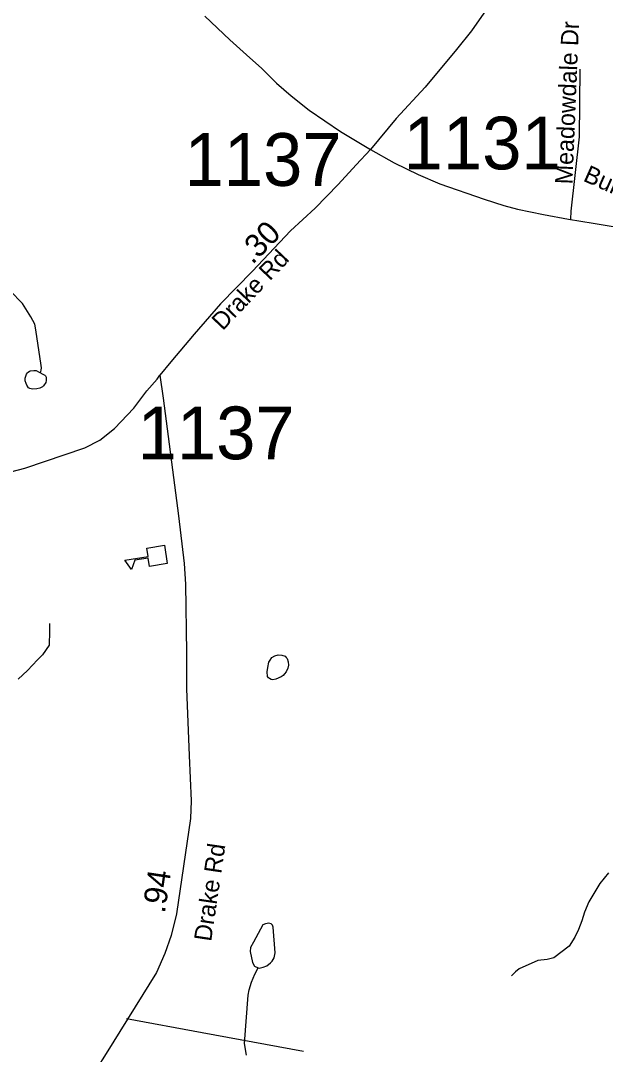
# Model space of a CAD drawing. Extents: x 1662474 to 1856135, y 779280 to 917889.
# Drawn here: x 1746310 to 1749499, y 798611 to 804253 of the extents above; entities that cross this region are included whole.
import ezdxf

# ---------------------------------------------------------------- set-up
doc = ezdxf.new("R2010")
doc.units = 0
for name, color, linetype in [('Cogo Default Point CELL', 7, 'Continuous'), ('Exist Cultural Educational Facility High CELL', 7, 'Continuous'), ('Exist Hydrographic Misc Water Feature', 7, 'Continuous'), ('Exist Hydrographic Pond Under 1500 Sq Ft', 7, 'Continuous'), ('Exist Road Non-System Type 51', 7, 'Continuous'), ('Exist Road Non-System Type 51 Label', 7, 'Continuous'), ('Exist Road Secondary Mileage Tenths English Label', 7, 'Continuous'), ('Exist Road Secondary Type 51 Attributed', 7, 'Continuous'), ('Exist Road Secondary Type 51 Label', 7, 'Continuous'), ('Prop DGN Element Guardrail', 7, 'Continuous')]:
    doc.layers.add(name, color=color, linetype=linetype)

msp = doc.modelspace()

# ---------------------------------------------------------------- linework, layer by layer
at = {"layer": 'Exist Cultural Educational Facility High CELL'}
msp.add_lwpolyline([(1747110.2, 801289.4), (1747013.5, 801274), (1747006.3, 801319.5), (1746932.1, 801307.7), (1746915.5, 801257.4), (1746877.8, 801308.8), (1747004.8, 801329), (1746997.5, 801374.4), (1747094.3, 801389.8)], close=True, dxfattribs=at)
at = {"layer": 'Exist Hydrographic Misc Water Feature'}
for points in [[(1746418.9, 802330.8), (1746421.6, 802345.5), (1746423.7, 802357.5), (1746421.8, 802371.6), (1746393.3, 802565.8), (1746387.6, 802595.9), (1746365.8, 802636.1), (1746320.5, 802708.4), (1746253.1, 802779)], [(1746468.2, 800962.7), (1746468, 800920.7), (1746465.3, 800844.7), (1746428.8, 800791), (1746402.6, 800763.2), (1746348, 800705.6), (1746295.7, 800658.1)], [(1749515.9, 799601.4), (1749469.3, 799543.7), (1749408.4, 799442.2), (1749386.1, 799386.4), (1749371.7, 799338.5), (1749353.3, 799292.7), (1749333, 799250.8), (1749302.4, 799201.1), (1749217.9, 799137.7), (1749181.8, 799128.1), (1749131.8, 799122.4), (1749029.5, 799077.2), (1749009.4, 799061.4), (1748987, 799039.6)], [(1747541.2, 798605.3), (1747531.8, 798669.4), (1747551.9, 798933.3), (1747556, 798963.3), (1747568.5, 799005.2), (1747586.7, 799049.1), (1747605, 799082.9)]]:
    msp.add_lwpolyline(points, dxfattribs=at)
at = {"layer": 'Exist Hydrographic Pond Under 1500 Sq Ft'}
for points in [[(1746407.8, 802336.8), (1746437.7, 802320.6), (1746441.6, 802318.5), (1746445.7, 802314.4), (1746449.4, 802306.4), (1746449.4, 802288.4), (1746447.4, 802278.4), (1746435.3, 802260.5), (1746429.1, 802254.5), (1746415.2, 802246.7), (1746399, 802242.8), (1746375, 802241), (1746367, 802243.1), (1746361.1, 802245.1), (1746353.1, 802249.2), (1746343.2, 802263.3), (1746339.3, 802273.3), (1746335.4, 802287.4), (1746335.4, 802301.4), (1746341.8, 802323.3), (1746347.7, 802331.2), (1746351.8, 802335.2), (1746358, 802339.2), (1746363.9, 802341.1), (1746382, 802343), (1746393.9, 802342.9), (1746407.8, 802336.8)], [(1747749.7, 800688), (1747741.7, 800678), (1747731.2, 800671), (1747702.2, 800658.9), (1747686.5, 800655.3), (1747677.2, 800656.9), (1747667.8, 800661.6), (1747662.3, 800665.6), (1747656.2, 800673), (1747654.4, 800699), (1747657.5, 800721.8), (1747664.7, 800752), (1747671, 800762.8), (1747680.8, 800776.8), (1747696, 800786.3), (1747715.1, 800790.5), (1747735.2, 800790.3), (1747753, 800784.2), (1747758.6, 800776.6), (1747764.6, 800770.5), (1747770.2, 800753.1), (1747771.3, 800734.6), (1747767.5, 800718.1), (1747758.8, 800698.5), (1747749.7, 800688)], [(1747605, 799082.9), (1747611.1, 799080.9), (1747633.3, 799086.7), (1747653.2, 799094.5), (1747673.3, 799110.4), (1747681.5, 799118.3), (1747693.6, 799138.2), (1747697.9, 799164.2), (1747687, 799304.3), (1747683.1, 799316.3), (1747677.2, 799322.4), (1747663, 799326.5), (1747645, 799322.7), (1747631, 799316.8), (1747580.2, 799223.1), (1747564, 799193.3), (1747561.7, 799171.3), (1747575.2, 799111.2), (1747585.1, 799091.1), (1747605, 799082.9)]]:
    msp.add_lwpolyline(points, dxfattribs=at)
at = {"layer": 'Exist Road Non-System Type 51'}
for points in [[(1749360.6, 803987.9), (1749356.5, 803619.4), (1749310.9, 803212.5), (1749309, 803169.2)], [(1747853.1, 798625.4), (1747301.1, 798728.4), (1746887.8, 798803.7)]]:
    msp.add_lwpolyline(points, dxfattribs=at)
at = {"layer": 'Exist Road Secondary Type 51 Attributed'}
for points in [[(1747315.2, 804277.1), (1747451.9, 804149), (1747561, 804049.5), (1747624, 803993.3), (1747706.3, 803911), (1747786.5, 803843.3), (1747883.9, 803763.6), (1748055, 803648), (1748218.2, 803549.6)], [(1748848.7, 804312.5), (1748768.9, 804197.6), (1748687.4, 804094.9), (1748516.5, 803889.3), (1748358.8, 803718.3), (1748218.2, 803549.6)], [(1748218.2, 803549.6), (1748141.1, 803466.8), (1748042.6, 803358.8), (1747917, 803230), (1747781.7, 803105.2), (1747574.3, 802885), (1747400.3, 802707.2), (1747257.2, 802541), (1747129.6, 802390.3), (1747069.3, 802318.4)], [(1748218.2, 803549.6), (1748347.4, 803477.2), (1748478.1, 803413.1), (1748596.6, 803362.6), (1748838, 803279.3), (1748946.3, 803243.9), (1749020.2, 803224.1), (1749162.4, 803194.9), (1749297.8, 803169.4), (1749433.7, 803147.5), (1749641.3, 803113.2)], [(1742814.5, 801761.9), (1743046.6, 801707.7), (1743495, 801585.7), (1743640, 801539.6), (1743750.5, 801491.8), (1743875.8, 801440.6), (1743953.3, 801417.6), (1744022.6, 801406.2), (1744131.9, 801406.2), (1744547.4, 801431.4), (1744640.5, 801450.9), (1744901.5, 801478), (1745045, 801501.1), (1745440.9, 801584.1), (1745697.8, 801645.2), (1746333.7, 801810.3), (1746659.8, 801921.5), (1746742.8, 801963.9), (1746821.9, 802027.7), (1746927.7, 802137.1), (1746998, 802232.4), (1747054.5, 802295.9), (1747069.3, 802318.4)], [(1747069.3, 802318.4), (1747086.6, 802192), (1747170.3, 801550.7), (1747201.7, 801289.3), (1747208.7, 801177.8), (1747215.6, 800801.4), (1747215.6, 800605.2), (1747229.6, 800242.7), (1747240, 799995.2), (1747236.6, 799897.7), (1747159.8, 799377.7), (1747131.9, 799259.2), (1747097.1, 799161.6), (1747051.7, 799057), (1746776.2, 798615.1), (1746723.9, 798531.5), (1746668.1, 798416.5), (1746643.7, 798308.4), (1746629.7, 798183), (1746633.2, 798085.4), (1746643.7, 797785.6), (1746626.2, 797709), (1746601.8, 797635.8), (1746514, 797535.2)]]:
    msp.add_lwpolyline(points, dxfattribs=at)

# ---------------------------------------------------------------- texts
at = {"layer": 'Cogo Default Point CELL'}
for s, p in [('1131', (1748399.2, 803441.3)), ('1137', (1747203.9, 803351.2)), ('1137', (1746948, 801858.8))]:
    msp.add_text(s, height=288, dxfattribs=at).set_placement(p)
at = {"layer": 'Exist Road Non-System Type 51 Label'}
msp.add_text('Meadowdale Dr', height=95, rotation=87.6643, dxfattribs=at).set_placement((1749319.8, 803358.5))
at = {"layer": 'Exist Road Secondary Mileage Tenths English Label'}
msp.add_text('.30', height=125, rotation=45.6346, dxfattribs=at).set_placement((1747574.6, 802918))
at = {"layer": 'Exist Road Secondary Type 51 Label'}
for s, rotation, p in [('Burnetts Chapel Rd', 336.0045, (1749373.3, 803380.3)), ('Drake Rd', 46.5507, (1747412, 802557.5)), ('Drake Rd', 81.6056, (1747349.1, 799223.3))]:
    msp.add_text(s, height=95, rotation=rotation, dxfattribs=at).set_placement(p)
at = {"layer": 'Prop DGN Element Guardrail'}
msp.add_text('.94', height=125, rotation=81.6063, dxfattribs=at).set_placement((1747096.6, 799377.1))

doc.saveas('drawing.dxf')
